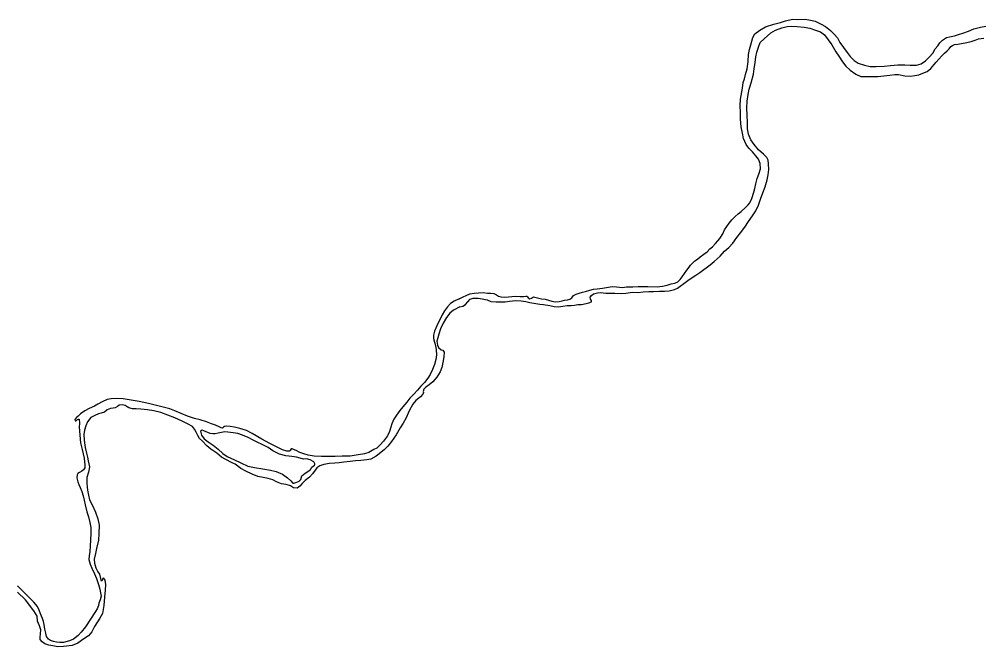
# Model space of a CAD drawing. Extents: x -939622 to -934245, y 1383184 to 1385301.
# Drawn here: x -935255.93 to -935234.85, y 1384127.74 to 1384141.45 of the extents above; entities that cross this region are included whole.
import ezdxf

# ---------------------------------------------------------------- set-up
doc = ezdxf.new("R2010")
doc.units = 0
doc.layers.add('Level 9', color=7, linetype='Continuous')

msp = doc.modelspace()

# ---------------------------------------------------------------- linework, layer by layer
at = {"layer": 'Level 9'}
for points in [[(-935239.831, 1384138.465), (-935239.898, 1384138.551), (-935239.978, 1384138.634), (-935240.039, 1384138.711), (-935240.096, 1384138.842), (-935240.119, 1384138.962), (-935240.146, 1384139.1), (-935240.161, 1384139.265), (-935240.163, 1384139.406), (-935240.172, 1384139.568), (-935240.16, 1384139.704), (-935240.122, 1384139.945), (-935240.106, 1384140.065), (-935240.078, 1384140.15), (-935240.052, 1384140.241), (-935240.016, 1384140.364), (-935239.995, 1384140.527), (-935239.985, 1384140.678), (-935239.966, 1384140.792), (-935239.941, 1384140.892), (-935239.919, 1384140.973), (-935239.893, 1384141.049), (-935239.847, 1384141.131), (-935239.74, 1384141.211), (-935239.615, 1384141.282), (-935239.436, 1384141.343), (-935239.286, 1384141.382), (-935239.179, 1384141.417), (-935239.029, 1384141.449), (-935238.915, 1384141.446), (-935238.753, 1384141.449), (-935238.632, 1384141.43), (-935238.53, 1384141.408), (-935238.402, 1384141.341), (-935238.305, 1384141.291), (-935238.199, 1384141.206), (-935238.116, 1384141.127), (-935238.039, 1384141.041), (-935237.989, 1384140.943), (-935237.912, 1384140.83), (-935237.829, 1384140.726), (-935237.762, 1384140.64), (-935237.676, 1384140.549), (-935237.588, 1384140.49), (-935237.455, 1384140.447), (-935237.331, 1384140.417), (-935237.199, 1384140.416), (-935237.022, 1384140.428), (-935236.881, 1384140.443), (-935236.722, 1384140.452), (-935236.571, 1384140.452), (-935236.451, 1384140.448), (-935236.313, 1384140.447), (-935236.211, 1384140.476), (-935236.116, 1384140.544), (-935236.028, 1384140.627), (-935235.957, 1384140.709), (-935235.905, 1384140.801), (-935235.852, 1384140.871), (-935235.808, 1384140.935), (-935235.749, 1384140.996), (-935235.66, 1384141.051), (-935235.597, 1384141.068), (-935235.484, 1384141.088), (-935235.397, 1384141.116), (-935235.301, 1384141.148), (-935235.176, 1384141.19), (-935235.06, 1384141.24), (-935234.916, 1384141.278), (-935234.799, 1384141.296)], [(-935239.772, 1384140.838), (-935239.735, 1384140.941), (-935239.649, 1384141.026), (-935239.498, 1384141.155), (-935239.397, 1384141.214), (-935239.26, 1384141.262), (-935239.143, 1384141.291), (-935239.047, 1384141.299), (-935238.927, 1384141.289), (-935238.774, 1384141.274), (-935238.65, 1384141.255), (-935238.52, 1384141.212), (-935238.417, 1384141.178), (-935238.326, 1384141.108), (-935238.246, 1384141.004), (-935238.163, 1384140.891), (-935238.076, 1384140.737), (-935238.014, 1384140.642), (-935237.934, 1384140.52), (-935237.86, 1384140.428), (-935237.768, 1384140.34), (-935237.64, 1384140.249), (-935237.534, 1384140.203), (-935237.159, 1384140.197), (-935236.901, 1384140.226), (-935236.79, 1384140.243), (-935236.709, 1384140.242), (-935236.567, 1384140.211), (-935236.45, 1384140.207), (-935236.351, 1384140.218), (-935236.267, 1384140.238), (-935236.175, 1384140.27), (-935236.085, 1384140.31), (-935236.002, 1384140.372), (-935235.929, 1384140.46), (-935235.888, 1384140.512), (-935235.826, 1384140.58), (-935235.758, 1384140.653), (-935235.702, 1384140.708), (-935235.643, 1384140.76), (-935235.599, 1384140.806), (-935235.566, 1384140.852), (-935235.531, 1384140.88), (-935235.486, 1384140.901), (-935235.411, 1384140.909), (-935235.216, 1384140.939), (-935235.118, 1384140.962), (-935235.034, 1384140.991), (-935234.96, 1384141.022), (-935234.843, 1384141.036)], [(-935246.298, 1384135.167), (-935246.232, 1384135.177), (-935246.173, 1384135.214), (-935246.126, 1384135.275), (-935246.076, 1384135.333), (-935246.007, 1384135.353), (-935245.902, 1384135.357), (-935245.809, 1384135.341), (-935245.703, 1384135.316), (-935245.625, 1384135.284), (-935245.504, 1384135.272), (-935245.405, 1384135.273), (-935245.312, 1384135.278), (-935245.213, 1384135.292), (-935245.081, 1384135.303), (-935244.958, 1384135.294), (-935244.855, 1384135.281), (-935244.768, 1384135.264), (-935244.635, 1384135.236), (-935244.551, 1384135.226), (-935244.467, 1384135.219), (-935244.331, 1384135.197), (-935244.238, 1384135.175), (-935244.147, 1384135.167), (-935244.048, 1384135.178), (-935243.956, 1384135.198), (-935243.868, 1384135.196), (-935243.793, 1384135.204), (-935243.722, 1384135.22), (-935243.638, 1384135.219), (-935243.539, 1384135.242), (-935243.476, 1384135.252), (-935243.422, 1384135.274), (-935243.423, 1384135.304), (-935243.444, 1384135.336), (-935243.448, 1384135.378), (-935243.419, 1384135.412), (-935243.374, 1384135.449), (-935243.291, 1384135.472), (-935243.225, 1384135.479), (-935243.11, 1384135.466), (-935242.909, 1384135.461), (-935242.771, 1384135.457), (-935242.672, 1384135.468), (-935242.525, 1384135.483), (-935242.402, 1384135.482), (-935242.291, 1384135.493), (-935242.168, 1384135.501), (-935242.062, 1384135.503), (-935241.936, 1384135.508), (-935241.822, 1384135.507), (-935241.72, 1384135.515), (-935241.61, 1384135.544), (-935241.544, 1384135.573), (-935241.479, 1384135.619), (-935241.405, 1384135.677), (-935241.316, 1384135.739), (-935241.221, 1384135.804), (-935241.138, 1384135.857), (-935241.049, 1384135.918), (-935240.829, 1384136.085), (-935240.738, 1384136.159), (-935240.611, 1384136.272), (-935240.516, 1384136.379), (-935240.422, 1384136.465), (-935240.333, 1384136.56), (-935240.242, 1384136.679), (-935240.16, 1384136.785), (-935240.069, 1384136.904), (-935239.988, 1384137.029), (-935239.9, 1384137.154), (-935239.827, 1384137.266), (-935239.769, 1384137.391), (-935239.729, 1384137.52), (-935239.678, 1384137.654), (-935239.623, 1384137.79), (-935239.581, 1384137.938), (-935239.562, 1384138.05), (-935239.546, 1384138.164), (-935239.548, 1384138.29), (-935239.555, 1384138.368), (-935239.59, 1384138.431), (-935239.663, 1384138.501), (-935239.767, 1384138.599), (-935239.862, 1384138.711), (-935239.936, 1384138.812), (-935239.99, 1384138.94), (-935240.007, 1384139.057), (-935240.009, 1384139.201), (-935240.018, 1384139.349), (-935240.024, 1384139.517), (-935240.015, 1384139.658), (-935239.996, 1384139.806), (-935239.972, 1384139.923), (-935239.929, 1384140.059), (-935239.881, 1384140.247), (-935239.863, 1384140.367), (-935239.844, 1384140.509), (-935239.825, 1384140.629), (-935239.806, 1384140.732), (-935239.772, 1384140.838)], [(-935246.311, 1384135.341), (-935246.227, 1384135.385), (-935246.165, 1384135.416), (-935246.078, 1384135.453), (-935245.985, 1384135.461), (-935245.892, 1384135.469), (-935245.787, 1384135.477), (-935245.697, 1384135.466), (-935245.619, 1384135.462), (-935245.553, 1384135.454), (-935245.498, 1384135.428), (-935245.458, 1384135.402), (-935245.404, 1384135.382), (-935245.317, 1384135.374), (-935245.239, 1384135.385), (-935245.161, 1384135.395), (-935245.074, 1384135.397), (-935244.981, 1384135.392), (-935244.9, 1384135.394), (-935244.855, 1384135.398), (-935244.83, 1384135.398), (-935244.821, 1384135.386), (-935244.809, 1384135.36), (-935244.769, 1384135.342), (-935244.731, 1384135.355), (-935244.686, 1384135.383), (-935244.629, 1384135.372), (-935244.571, 1384135.355), (-935244.511, 1384135.341), (-935244.433, 1384135.333), (-935244.36, 1384135.314), (-935244.288, 1384135.291), (-935244.212, 1384135.277), (-935244.131, 1384135.282), (-935244.066, 1384135.295), (-935244.009, 1384135.314), (-935243.946, 1384135.321), (-935243.895, 1384135.337), (-935243.853, 1384135.365), (-935243.815, 1384135.411), (-935243.756, 1384135.445), (-935243.693, 1384135.464), (-935243.615, 1384135.484), (-935243.55, 1384135.5), (-935243.46, 1384135.529), (-935243.376, 1384135.551), (-935243.295, 1384135.562), (-935243.181, 1384135.573), (-935243.094, 1384135.586), (-935242.966, 1384135.61), (-935242.872, 1384135.602), (-935242.743, 1384135.59), (-935242.659, 1384135.6), (-935242.521, 1384135.606), (-935242.398, 1384135.608), (-935242.326, 1384135.609), (-935242.188, 1384135.609), (-935241.989, 1384135.601), (-935241.869, 1384135.615), (-935241.765, 1384135.641), (-935241.678, 1384135.669), (-935241.6, 1384135.686), (-935241.535, 1384135.714), (-935241.484, 1384135.76), (-935241.437, 1384135.821), (-935241.388, 1384135.894), (-935241.335, 1384135.967), (-935241.285, 1384136.034), (-935241.253, 1384136.08), (-935241.209, 1384136.126), (-935241.161, 1384136.169), (-935241.102, 1384136.209), (-935241.043, 1384136.255), (-935240.966, 1384136.317), (-935240.895, 1384136.369), (-935240.833, 1384136.433), (-935240.777, 1384136.476), (-935240.709, 1384136.547), (-935240.662, 1384136.605), (-935240.615, 1384136.657), (-935240.55, 1384136.76), (-935240.51, 1384136.845), (-935240.46, 1384136.924), (-935240.408, 1384136.997), (-935240.352, 1384137.064), (-935240.281, 1384137.138), (-935240.213, 1384137.199), (-935240.151, 1384137.251), (-935240.062, 1384137.328), (-935239.997, 1384137.395), (-935239.962, 1384137.441), (-935239.916, 1384137.532), (-935239.87, 1384137.674), (-935239.851, 1384137.75), (-935239.828, 1384137.852), (-935239.801, 1384137.97), (-935239.763, 1384138.067), (-935239.729, 1384138.185), (-935239.734, 1384138.299), (-935239.772, 1384138.391), (-935239.831, 1384138.465)], [(-935246.311, 1384135.341), (-935246.422, 1384135.289), (-935246.502, 1384135.238), (-935246.568, 1384135.165), (-935246.633, 1384135.08), (-935246.683, 1384134.99), (-935246.73, 1384134.893), (-935246.781, 1384134.799), (-935246.825, 1384134.703), (-935246.857, 1384134.634), (-935246.874, 1384134.549), (-935246.874, 1384134.477), (-935246.852, 1384134.393), (-935246.834, 1384134.318), (-935246.815, 1384134.228), (-935246.808, 1384134.117), (-935246.822, 1384134.018), (-935246.854, 1384133.909), (-935246.901, 1384133.798), (-935246.951, 1384133.689), (-935247.002, 1384133.605), (-935247.073, 1384133.514), (-935247.15, 1384133.432), (-935247.224, 1384133.344), (-935247.308, 1384133.26), (-935247.391, 1384133.172), (-935247.462, 1384133.084), (-935247.545, 1384132.981), (-935247.61, 1384132.897), (-935247.688, 1384132.797), (-935247.744, 1384132.709), (-935247.788, 1384132.61), (-935247.808, 1384132.537), (-935247.841, 1384132.444), (-935247.885, 1384132.347), (-935247.968, 1384132.232), (-935248.039, 1384132.148), (-935248.116, 1384132.081), (-935248.179, 1384132.047), (-935248.293, 1384131.986), (-935248.382, 1384131.956), (-935248.523, 1384131.93), (-935248.697, 1384131.905), (-935248.871, 1384131.904), (-935249.029, 1384131.896), (-935249.173, 1384131.895), (-935249.323, 1384131.894), (-935249.485, 1384131.899), (-935249.614, 1384131.922), (-935249.713, 1384131.954), (-935249.801, 1384131.986), (-935249.879, 1384132.025), (-935249.936, 1384132.048), (-935249.969, 1384132.063), (-935249.99, 1384132.066), (-935250.008, 1384132.029), (-935250.014, 1384132.014), (-935250.083, 1384132.011), (-935250.179, 1384132.04), (-935250.453, 1384132.179), (-935250.627, 1384132.277), (-935250.841, 1384132.401), (-935250.962, 1384132.463), (-935251.112, 1384132.507), (-935251.223, 1384132.533), (-935251.319, 1384132.548), (-935251.406, 1384132.556), (-935251.442, 1384132.553), (-935251.466, 1384132.534), (-935251.487, 1384132.516), (-935251.517, 1384132.519), (-935251.565, 1384132.54), (-935251.64, 1384132.578), (-935251.73, 1384132.61), (-935251.839, 1384132.652), (-935251.974, 1384132.696), (-935252.103, 1384132.728), (-935252.257, 1384132.774), (-935252.395, 1384132.836), (-935252.53, 1384132.895), (-935252.642, 1384132.94), (-935253.11, 1384133.05), (-935253.311, 1384133.096), (-935253.486, 1384133.125), (-935253.663, 1384133.157), (-935253.813, 1384133.161), (-935253.924, 1384133.157), (-935254.013, 1384133.139), (-935254.121, 1384133.09), (-935254.216, 1384133.038), (-935254.291, 1384132.998), (-935254.402, 1384132.943), (-935254.5, 1384132.891), (-935254.595, 1384132.827), (-935254.646, 1384132.779), (-935254.679, 1384132.746), (-935254.714, 1384132.703), (-935254.708, 1384132.673), (-935254.696, 1384132.676), (-935254.678, 1384132.685), (-935254.657, 1384132.701)], [(-935246.298, 1384135.167), (-935246.435, 1384135.094), (-935246.516, 1384135.027), (-935246.593, 1384134.93), (-935246.664, 1384134.809), (-935246.723, 1384134.683), (-935246.761, 1384134.571), (-935246.784, 1384134.49), (-935246.801, 1384134.415), (-935246.789, 1384134.331), (-935246.764, 1384134.277), (-935246.71, 1384134.226), (-935246.668, 1384134.22), (-935246.64, 1384134.176), (-935246.652, 1384134.07), (-935246.675, 1384133.947), (-935246.692, 1384133.842), (-935246.733, 1384133.742), (-935246.804, 1384133.63), (-935246.887, 1384133.53), (-935246.97, 1384133.464), (-935247.048, 1384133.406), (-935247.084, 1384133.367), (-935247.101, 1384133.318), (-935247.095, 1384133.294), (-935247.107, 1384133.255), (-935247.163, 1384133.201), (-935247.264, 1384133.122), (-935247.327, 1384133.04), (-935247.407, 1384132.895), (-935247.474, 1384132.741), (-935247.536, 1384132.621), (-935247.604, 1384132.521), (-935247.693, 1384132.367), (-935247.794, 1384132.222), (-935247.877, 1384132.119), (-935247.954, 1384132.04), (-935248.13, 1384131.904), (-935248.243, 1384131.84), (-935248.333, 1384131.824), (-935248.462, 1384131.811), (-935248.579, 1384131.798), (-935248.696, 1384131.785), (-935248.836, 1384131.772), (-935248.935, 1384131.759), (-935249.034, 1384131.749), (-935249.148, 1384131.742), (-935249.274, 1384131.72), (-935249.36, 1384131.692), (-935249.426, 1384131.644), (-935249.465, 1384131.598), (-935249.521, 1384131.514), (-935249.589, 1384131.444), (-935249.682, 1384131.374), (-935249.747, 1384131.304), (-935249.798, 1384131.244), (-935249.857, 1384131.204), (-935249.938, 1384131.207), (-935250.001, 1384131.254), (-935250.095, 1384131.284), (-935250.2, 1384131.301), (-935250.305, 1384131.345), (-935250.386, 1384131.389), (-935250.494, 1384131.412), (-935250.6, 1384131.436), (-935250.714, 1384131.459), (-935250.837, 1384131.509), (-935250.979, 1384131.577), (-935251.087, 1384131.63), (-935251.214, 1384131.728), (-935251.295, 1384131.764), (-935251.418, 1384131.832), (-935251.509, 1384131.882), (-935251.611, 1384131.965), (-935251.744, 1384132.054), (-935251.831, 1384132.129), (-935251.928, 1384132.227), (-935251.995, 1384132.29), (-935252.031, 1384132.356), (-935252.065, 1384132.427), (-935252.101, 1384132.496), (-935252.147, 1384132.55), (-935252.252, 1384132.612), (-935252.37, 1384132.671), (-935252.532, 1384132.739), (-935252.682, 1384132.795), (-935252.839, 1384132.857), (-935252.992, 1384132.892), (-935253.127, 1384132.912), (-935253.277, 1384132.931), (-935253.379, 1384132.94), (-935253.46, 1384132.936), (-935253.538, 1384132.959), (-935253.571, 1384132.983), (-935253.614, 1384133.01), (-935253.668, 1384133.027), (-935253.746, 1384133.015), (-935253.787, 1384132.987), (-935253.838, 1384132.957), (-935253.88, 1384132.95), (-935253.937, 1384132.944)], [(-935253.937, 1384132.944), (-935254.009, 1384132.913), (-935254.068, 1384132.862), (-935254.14, 1384132.843), (-935254.203, 1384132.825), (-935254.283, 1384132.788), (-935254.37, 1384132.748), (-935254.438, 1384132.654), (-935254.479, 1384132.567), (-935254.506, 1384132.471), (-935254.52, 1384132.374), (-935254.516, 1384132.254), (-935254.491, 1384132.095), (-935254.46, 1384131.969), (-935254.438, 1384131.879), (-935254.428, 1384131.804), (-935254.4, 1384131.666), (-935254.42, 1384131.552), (-935254.452, 1384131.434), (-935254.457, 1384131.308), (-935254.444, 1384131.161), (-935254.422, 1384131.053), (-935254.394, 1384130.951), (-935254.333, 1384130.822), (-935254.263, 1384130.681), (-935254.214, 1384130.532), (-935254.186, 1384130.397), (-935254.196, 1384130.213), (-935254.198, 1384130.069), (-935254.245, 1384129.882), (-935254.268, 1384129.774), (-935254.294, 1384129.651), (-935254.284, 1384129.563), (-935254.262, 1384129.461), (-935254.216, 1384129.375), (-935254.18, 1384129.321), (-935254.158, 1384129.228), (-935254.149, 1384129.189), (-935254.122, 1384129.186), (-935254.101, 1384129.234), (-935254.095, 1384129.243), (-935254.065, 1384129.196), (-935254.049, 1384129.097), (-935254.051, 1384128.976), (-935254.071, 1384128.82), (-935254.082, 1384128.64), (-935254.11, 1384128.468), (-935254.172, 1384128.362), (-935254.288, 1384128.181), (-935254.347, 1384128.063), (-935254.421, 1384127.976), (-935254.519, 1384127.912), (-935254.653, 1384127.814), (-935254.779, 1384127.768), (-935254.965, 1384127.743), (-935255.088, 1384127.739), (-935255.196, 1384127.756), (-935255.289, 1384127.773), (-935255.376, 1384127.803), (-935255.433, 1384127.844), (-935255.473, 1384127.898), (-935255.473, 1384127.949), (-935255.465, 1384128.021), (-935255.462, 1384128.105), (-935255.487, 1384128.195), (-935255.533, 1384128.3), (-935255.543, 1384128.405), (-935255.613, 1384128.522), (-935255.794, 1384128.764), (-935255.973, 1384128.928)], [(-935254.657, 1384132.701), (-935254.639, 1384132.71), (-935254.622, 1384132.71), (-935254.615, 1384132.626), (-935254.623, 1384132.536), (-935254.593, 1384132.193), (-935254.559, 1384132.046), (-935254.534, 1384131.95), (-935254.516, 1384131.86), (-935254.503, 1384131.782), (-935254.496, 1384131.716), (-935254.502, 1384131.647), (-935254.525, 1384131.602), (-935254.564, 1384131.572), (-935254.615, 1384131.547), (-935254.651, 1384131.523), (-935254.666, 1384131.493), (-935254.674, 1384131.426), (-935254.652, 1384131.342), (-935254.631, 1384131.283), (-935254.603, 1384131.22), (-935254.564, 1384131.127), (-935254.539, 1384131.037), (-935254.514, 1384130.941), (-935254.492, 1384130.836), (-935254.452, 1384130.683), (-935254.418, 1384130.575), (-935254.39, 1384130.455), (-935254.368, 1384130.341), (-935254.37, 1384130.215), (-935254.378, 1384130.071), (-935254.38, 1384129.938), (-935254.388, 1384129.818), (-935254.402, 1384129.725), (-935254.414, 1384129.647), (-935254.383, 1384129.545), (-935254.346, 1384129.458), (-935254.291, 1384129.332), (-935254.245, 1384129.227), (-935254.202, 1384129.095), (-935254.171, 1384128.999), (-935254.153, 1384128.918), (-935254.143, 1384128.84), (-935254.166, 1384128.762), (-935254.19, 1384128.69), (-935254.201, 1384128.636), (-935254.228, 1384128.569), (-935254.269, 1384128.506), (-935254.485, 1384128.17), (-935254.577, 1384128.053), (-935254.646, 1384127.983), (-935254.744, 1384127.901), (-935254.837, 1384127.864), (-935254.965, 1384127.833), (-935255.046, 1384127.832), (-935255.118, 1384127.841), (-935255.181, 1384127.849), (-935255.248, 1384127.873), (-935255.296, 1384127.902), (-935255.338, 1384127.962), (-935255.354, 1384128.031), (-935255.372, 1384128.124), (-935255.388, 1384128.223), (-935255.401, 1384128.289), (-935255.425, 1384128.358), (-935255.465, 1384128.46), (-935255.499, 1384128.538), (-935255.535, 1384128.616), (-935255.617, 1384128.714), (-935255.968, 1384129.072)], [(-935251.894, 1384132.456), (-935251.936, 1384132.474), (-935251.969, 1384132.446), (-935251.95, 1384132.362), (-935251.887, 1384132.279), (-935251.799, 1384132.219), (-935251.694, 1384132.145), (-935251.585, 1384132.056), (-935251.482, 1384131.963), (-935251.386, 1384131.892), (-935251.226, 1384131.821), (-935251.085, 1384131.756), (-935250.937, 1384131.682), (-935250.787, 1384131.653), (-935250.607, 1384131.625), (-935250.442, 1384131.593), (-935250.319, 1384131.564), (-935250.18, 1384131.508), (-935250.066, 1384131.431), (-935249.996, 1384131.362), (-935249.954, 1384131.315), (-935249.927, 1384131.312), (-935249.882, 1384131.327), (-935249.816, 1384131.355), (-935249.778, 1384131.391), (-935249.751, 1384131.473), (-935249.683, 1384131.53), (-935249.623, 1384131.567), (-935249.567, 1384131.609), (-935249.534, 1384131.661), (-935249.478, 1384131.709), (-935249.472, 1384131.721), (-935249.469, 1384131.733), (-935249.493, 1384131.778), (-935249.571, 1384131.826), (-935249.653, 1384131.843), (-935249.718, 1384131.84), (-935249.788, 1384131.857), (-935249.869, 1384131.883), (-935249.974, 1384131.895), (-935250.103, 1384131.912), (-935250.244, 1384131.946), (-935250.389, 1384132.02), (-935250.491, 1384132.089), (-935250.62, 1384132.154), (-935250.714, 1384132.198), (-935250.816, 1384132.254), (-935250.925, 1384132.313), (-935251.051, 1384132.364), (-935251.156, 1384132.399), (-935251.258, 1384132.416), (-935251.372, 1384132.427), (-935251.441, 1384132.432), (-935251.513, 1384132.423), (-935251.582, 1384132.407), (-935251.648, 1384132.392), (-935251.702, 1384132.391), (-935251.756, 1384132.397)], [(-935251.756, 1384132.397), (-935251.894, 1384132.456)]]:
    msp.add_lwpolyline(points, dxfattribs=at)

doc.saveas('drawing.dxf')
